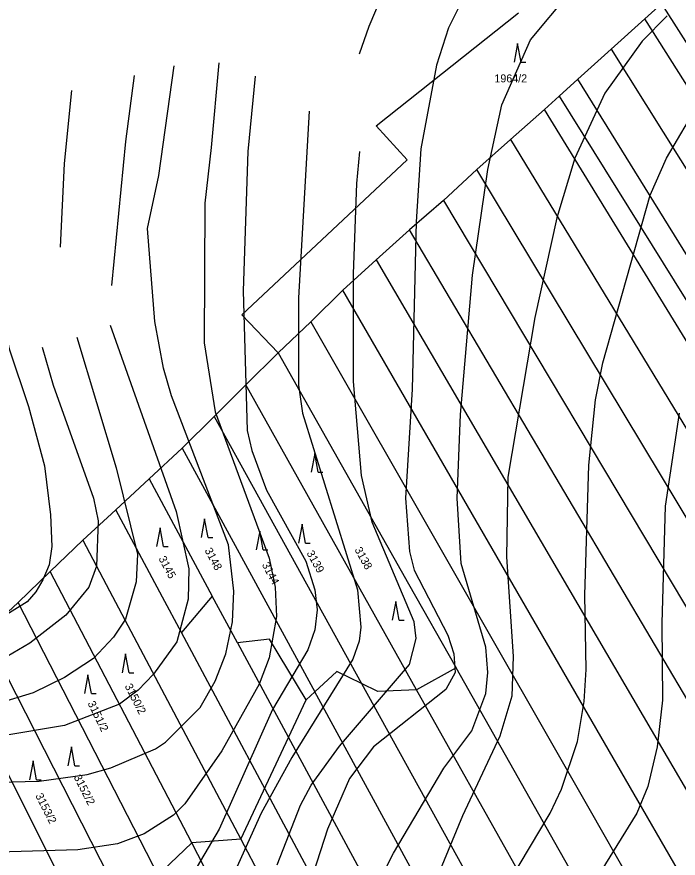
# Model space of a CAD drawing. Extents: x -555860 to -552701, y -1187050 to -1182291.
# Drawn here: x -554989.5 to -554849.1, y -1183451.2 to -1183272.5 of the extents above; entities that cross this region are included whole.
import ezdxf

# ---------------------------------------------------------------- set-up
doc = ezdxf.new("R2010")
doc.units = 0
for name, color, linetype in [('LEG_2b', 7, 'Continuous'), ('Level 25', 7, 'Continuous'), ('Level 40', 7, 'Continuous'), ('Level 41', 7, 'Continuous'), ('navrh_BV', 7, 'Continuous'), ('Poz předměty', 7, 'Continuous')]:
    doc.layers.add(name, color=color, linetype=linetype)

msp = doc.modelspace()

# ---------------------------------------------------------------- linework, layer by layer
at = {"layer": 'Level 25'}
for p, q in [((-554883.15, -1183278.14), (-554883.9, -1183282.14)), ((-554882.4, -1183282.14), (-554883.15, -1183278.14)), ((-554882.4, -1183282.14), (-554881.4, -1183282.14)), ((-554926.24, -1183365.24), (-554926.99, -1183369.24)), ((-554925.49, -1183369.24), (-554926.24, -1183365.24)), ((-554925.49, -1183369.24), (-554924.49, -1183369.24)), ((-554949.61, -1183379.12), (-554950.36, -1183383.12)), ((-554948.86, -1183383.12), (-554949.61, -1183379.12)), ((-554928.92, -1183380.29), (-554929.67, -1183384.29)), ((-554928.17, -1183384.29), (-554928.92, -1183380.29)), ((-554959.08, -1183381.02), (-554959.83, -1183385.02)), ((-554958.33, -1183385.02), (-554959.08, -1183381.02)), ((-554937.92, -1183381.75), (-554938.67, -1183385.75)), ((-554937.17, -1183385.75), (-554937.92, -1183381.75)), ((-554948.86, -1183383.12), (-554947.86, -1183383.12)), ((-554958.33, -1183385.02), (-554957.33, -1183385.02)), ((-554928.17, -1183384.29), (-554927.17, -1183384.29)), ((-554937.17, -1183385.75), (-554936.17, -1183385.75)), ((-554909.03, -1183396.66), (-554909.78, -1183400.66)), ((-554908.28, -1183400.66), (-554909.03, -1183396.66)), ((-554908.28, -1183400.66), (-554907.28, -1183400.66)), ((-554966.4, -1183407.84), (-554967.15, -1183411.84)), ((-554965.65, -1183411.84), (-554966.4, -1183407.84)), ((-554974.38, -1183412.24), (-554975.13, -1183416.24)), ((-554973.63, -1183416.24), (-554974.38, -1183412.24)), ((-554965.65, -1183411.84), (-554964.65, -1183411.84)), ((-554973.63, -1183416.24), (-554972.63, -1183416.24)), ((-554977.9, -1183427.57), (-554978.65, -1183431.57)), ((-554977.15, -1183431.57), (-554977.9, -1183427.57)), ((-554986.03, -1183430.55), (-554986.78, -1183434.55)), ((-554985.28, -1183434.55), (-554986.03, -1183430.55)), ((-554977.15, -1183431.57), (-554976.15, -1183431.57)), ((-554985.28, -1183434.55), (-554984.28, -1183434.55))]:
    msp.add_line(p, q, dxfattribs=at)
at = {"layer": 'Level 40'}
for points in [[(-554851.39, -1183272.31), (-554856.75, -1183277.68), (-554864.65, -1183288.68), (-554871, -1183302.51), (-554874.81, -1183315.21), (-554879.47, -1183336.38), (-554885.25, -1183370.25), (-554885.54, -1183387.18), (-554884.12, -1183408.35), (-554884.41, -1183416.82), (-554886.95, -1183425.28), (-554894.85, -1183442.22), (-554900.07, -1183454.92)], [(-554938.89, -1183285.12), (-554940.43, -1183301.1), (-554941.42, -1183330.73), (-554940.57, -1183360.37), (-554939.58, -1183364.6), (-554936.48, -1183373.07), (-554928.11, -1183388.1), (-554926.18, -1183394.24), (-554925.75, -1183398.47), (-554926.18, -1183402.7), (-554927.73, -1183406.94), (-554935.21, -1183419.64), (-554946.5, -1183445.04), (-554952.85, -1183455.76)], [(-554984.1, -1183342.64), (-554981.78, -1183350.77), (-554973.17, -1183374.76), (-554972.18, -1183379.56), (-554972.6, -1183389.16), (-554974.16, -1183393.67), (-554979.1, -1183399.6), (-554986.72, -1183405.53), (-554991.51, -1183408.35), (-554996.31, -1183410.18), (-555021.71, -1183415.97), (-555049.94, -1183428.25), (-555080.42, -1183434.88), (-555091.95, -1183439.43), (-555101.58, -1183447.3), (-555106.38, -1183449.84), (-555111.18, -1183450.26), (-555115.98, -1183449.7), (-555130.37, -1183445.74)]]:
    msp.add_lwpolyline(points, dxfattribs=at)
at = {"layer": 'Level 41'}
for points in [[(-554907.13, -1183256.51), (-554914.75, -1183274.57), (-554916.78, -1183280.42)], [(-554912.91, -1183456.89), (-554909.53, -1183450.12), (-554898.8, -1183432.06), (-554892.87, -1183424.15), (-554889.91, -1183416.25), (-554889.49, -1183411.74), (-554889.91, -1183406.37), (-554895.13, -1183388.59), (-554895.98, -1183374.76), (-554895.27, -1183356.98), (-554892.73, -1183327.35), (-554889.49, -1183304.91), (-554886.52, -1183291.22), (-554880.45, -1183277.39), (-554872.13, -1183267.37)], [(-554894.71, -1183268.5), (-554897.81, -1183274.85), (-554900.35, -1183282.76), (-554903.74, -1183300.53), (-554904.73, -1183316.06), (-554905.57, -1183351.62), (-554906.98, -1183374.76), (-554906.14, -1183386.05), (-554905.15, -1183390), (-554897.95, -1183403.83), (-554896.68, -1183407.78), (-554896.4, -1183411.74), (-554898.38, -1183415.4), (-554913.76, -1183427.54), (-554918.84, -1183434.31), (-554923.5, -1183445.04), (-554927.31, -1183456.89)], [(-555083.52, -1183456.19), (-555064.75, -1183447.86), (-555050.78, -1183444.76), (-555038.08, -1183443.2), (-555030.02, -1183441.23), (-555017.76, -1183437.42), (-555002.52, -1183435.3), (-554984.74, -1183434.88), (-554974.58, -1183433.47), (-554969.5, -1183432.05), (-554960.05, -1183427.96), (-554957.93, -1183426.55), (-554950.59, -1183419.21), (-554947.36, -1183413.61), (-554945.09, -1183407.78), (-554943.68, -1183401.01), (-554943.39, -1183394.52), (-554944.52, -1183384.64), (-554956.66, -1183353.03), (-554958.35, -1183347.1), (-554960.19, -1183337.23), (-554961.74, -1183317.47), (-554959.34, -1183306.18), (-554956.07, -1183282.9)], [(-554946.57, -1183282.24), (-554948.19, -1183300.25), (-554949.6, -1183312.11), (-554949.74, -1183341.74), (-554947.34, -1183356.42), (-554935.91, -1183387.46), (-554934.64, -1183393.67), (-554934.36, -1183399.88), (-554935.91, -1183408.63), (-554938.03, -1183414.28), (-554945.93, -1183428.39), (-554953.84, -1183439.68), (-554956.23, -1183442.07), (-554962.44, -1183446.03), (-554968.09, -1183448.14), (-554976.56, -1183449.41), (-555017.48, -1183450.68), (-555035.26, -1183450.54), (-555045.42, -1183449.7), (-555053.04, -1183450.4), (-555063.2, -1183453.36)], [(-554964.6, -1183284.98), (-554966.4, -1183298.98), (-554969.38, -1183329.56)], [(-554980.19, -1183321.4), (-554979.38, -1183303.64), (-554977.82, -1183288.12)], [(-554927.41, -1183292.53), (-554929.7, -1183332.15), (-554929.7, -1183350.77), (-554928.86, -1183356.7), (-554917.15, -1183394.24), (-554916.44, -1183402.14), (-554916.78, -1183405.15), (-554918.13, -1183408.91), (-554931.12, -1183429.8), (-554937.61, -1183441.65), (-554943.68, -1183455.2)], [(-554889.2, -1183463.38), (-554876.22, -1183441.65), (-554873.82, -1183436.57), (-554870.44, -1183426.41), (-554869.03, -1183417.95), (-554868.6, -1183411.17), (-554868.88, -1183395.36), (-554868.04, -1183367.71), (-554866.63, -1183353.88), (-554865.07, -1183345.98), (-554855.05, -1183310.41), (-554851.53, -1183302.51), (-554846.87, -1183294.61)], [(-554934.22, -1183452.66), (-554929.28, -1183439.96), (-554927.02, -1183435.73), (-554920.96, -1183427.4), (-554906.14, -1183410.04), (-554904.73, -1183404.54), (-554905.15, -1183401.01), (-554914.04, -1183379.84), (-554916.3, -1183369.96), (-554917.99, -1183349.93), (-554917.99, -1183327.07), (-554917.29, -1183307.87), (-554916.63, -1183301.1)], [(-554992.72, -1183335.52), (-554991.09, -1183343.01), (-554987, -1183355.29), (-554983.61, -1183367.85), (-554982.34, -1183378.29), (-554982.08, -1183385), (-554982.62, -1183388.87), (-554983.95, -1183392.09), (-554985.45, -1183394.66), (-554987.28, -1183396.78), (-554992.53, -1183400.05), (-554998.85, -1183402.7), (-555020.58, -1183408.91), (-555033.57, -1183414.7), (-555042.32, -1183419.5), (-555051.91, -1183423.59), (-555065.46, -1183426.98), (-555072.23, -1183428.1), (-555087.05, -1183432.2), (-555091.99, -1183434.31), (-555105.96, -1183442.22), (-555109.49, -1183442.92), (-555115.98, -1183442.92), (-555123.03, -1183441.65)], [(-554969.7, -1183337.99), (-554955.67, -1183377.59), (-554952.99, -1183389.72), (-554953.13, -1183396.21), (-554955.53, -1183405.24), (-554960.47, -1183412.16), (-554963.71, -1183415.55), (-554967.67, -1183418.51), (-554979.38, -1183423.03), (-555004.78, -1183427.26), (-555020.02, -1183431.21), (-555037.24, -1183437.98), (-555047.4, -1183439.82), (-555060.1, -1183440.95), (-555069.13, -1183442.78), (-555083.24, -1183448.85), (-555092.69, -1183455.06), (-555101.3, -1183458.73), (-555107.79, -1183459.71), (-555119.98, -1183458.75), (-555132.63, -1183458.59)], [(-554976.75, -1183340.56), (-554968.37, -1183368.27), (-554963.85, -1183386.62), (-554964.14, -1183392.54), (-554966.4, -1183400.45), (-554968.94, -1183404.26), (-554973.17, -1183408.77), (-554979.38, -1183412.86), (-554986.01, -1183416.11), (-554993.49, -1183418.37), (-555007.04, -1183420.77), (-555018.33, -1183423.45), (-555027.06, -1183427.17), (-555033.02, -1183430.16), (-555040.34, -1183433.32), (-555062.92, -1183436.57), (-555077.47, -1183440.11), (-555084.93, -1183443.34), (-555093.96, -1183448.85), (-555105.25, -1183454.07), (-555109.77, -1183455.48), (-555116.54, -1183455.48), (-555132.91, -1183452.8)], [(-554848.84, -1183356.7), (-554851.81, -1183376.46), (-554852.51, -1183401.29), (-554852.37, -1183417.66), (-554853.5, -1183427.54), (-554855.48, -1183436.01), (-554857.88, -1183441.65), (-554868.74, -1183459.29), (-554878.2, -1183477.78), (-554885.82, -1183496.41), (-554890.05, -1183508.26), (-554893.44, -1183514.19), (-554898.24, -1183520.53), (-554902.19, -1183524.06), (-554906, -1183526.46), (-554921.1, -1183531.12), (-554929.24, -1183533.25), (-554984.46, -1183549.75), (-555008.45, -1183558.35), (-555021.15, -1183564.28), (-555032.44, -1183571.2), (-555043.3, -1183579.24)]]:
    msp.add_lwpolyline(points, dxfattribs=at)
at = {"layer": 'navrh_BV'}
for p, q in [((-554852.59, -1183269.75), (-554856.15, -1183272.92)), ((-554852.59, -1183269.75), (-554789, -1183370.03)), ((-554913.2, -1183295.63), (-554882.99, -1183271.66)), ((-554856.15, -1183272.92), (-554863.29, -1183279.39)), ((-554792.72, -1183373.39), (-554856.15, -1183272.92)), ((-554863.29, -1183279.39), (-554870.39, -1183285.71)), ((-554863.29, -1183279.39), (-554800.19, -1183380.2)), ((-554870.39, -1183285.71), (-554874.36, -1183289.36)), ((-554807.74, -1183387.02), (-554870.39, -1183285.71)), ((-554874.36, -1183289.36), (-554877.44, -1183292.2)), ((-554874.36, -1183289.36), (-554811.55, -1183390.34)), ((-554877.44, -1183292.2), (-554884.69, -1183298.58)), ((-554815.34, -1183393.66), (-554877.44, -1183292.2)), ((-554906.62, -1183302.89), (-554913.2, -1183295.63)), ((-554884.69, -1183298.58), (-554891.82, -1183304.91)), ((-554884.69, -1183298.58), (-554822.77, -1183400.48)), ((-554941.73, -1183335.8), (-554906.62, -1183302.89)), ((-554891.82, -1183304.91), (-554898.92, -1183311.49)), ((-554830.3, -1183407.24), (-554891.82, -1183304.91)), ((-554898.92, -1183311.49), (-554906.1, -1183317.74)), ((-554898.92, -1183311.49), (-554837.74, -1183414.04)), ((-554906.1, -1183317.74), (-554913.17, -1183324.08)), ((-554845.19, -1183420.85), (-554906.1, -1183317.74)), ((-554913.17, -1183324.08), (-554920.26, -1183330.57)), ((-554913.17, -1183324.08), (-554852.63, -1183427.7)), ((-554920.26, -1183330.57), (-554927.09, -1183337.26)), ((-554860.25, -1183434.4), (-554920.26, -1183330.57)), ((-554933.97, -1183343.87), (-554941.73, -1183335.8)), ((-554927.09, -1183337.26), (-554933.97, -1183343.87)), ((-554927.09, -1183337.26), (-554867.76, -1183441.12)), ((-554933.97, -1183343.87), (-554940.83, -1183350.69)), ((-554933.97, -1183343.87), (-554906.3, -1183392.96)), ((-554940.83, -1183350.69), (-554947.62, -1183357.41)), ((-554904.61, -1183415.44), (-554940.83, -1183350.69)), ((-554947.62, -1183357.41), (-554954.41, -1183364.13)), ((-554947.62, -1183357.41), (-554916.31, -1183414.13)), ((-554954.41, -1183364.13), (-554961.41, -1183370.64)), ((-554954.41, -1183364.13), (-554926.22, -1183415.89)), ((-554961.41, -1183370.64), (-554968.43, -1183377.25)), ((-554961.41, -1183370.64), (-554947.99, -1183395.55)), ((-554968.43, -1183377.25), (-554975.5, -1183383.63)), ((-554958.54, -1183395.77), (-554968.43, -1183377.25)), ((-554975.5, -1183383.63), (-554982.37, -1183390.35)), ((-554975.5, -1183383.63), (-554969.8, -1183394.42)), ((-554982.37, -1183390.35), (-554989.2, -1183396.9)), ((-554952.33, -1183447.96), (-554982.37, -1183390.35)), ((-554969.8, -1183394.42), (-554941.94, -1183447.21)), ((-554906.3, -1183392.96), (-554896.2, -1183410.77)), ((-554954.54, -1183403.27), (-554958.54, -1183395.77)), ((-554947.99, -1183395.55), (-554954.54, -1183403.27)), ((-554942.63, -1183405.5), (-554947.99, -1183395.55)), ((-554989.2, -1183396.9), (-554996.27, -1183403.45)), ((-554950.83, -1183471.64), (-554989.2, -1183396.9)), ((-554996.27, -1183403.45), (-554957.16, -1183480.2)), ((-554912.59, -1183481.81), (-554954.54, -1183403.27)), ((-554935.83, -1183404.66), (-554942.63, -1183405.5)), ((-554928.05, -1183417.59), (-554935.83, -1183404.66)), ((-554942.63, -1183405.5), (-554905.1, -1183475.13)), ((-554977.32, -1183461.31), (-555003.16, -1183409.83)), ((-554896.2, -1183410.77), (-554904.61, -1183415.44)), ((-554875.23, -1183447.9), (-554896.2, -1183410.77)), ((-554921.57, -1183411.56), (-554926.22, -1183415.89)), ((-554916.31, -1183414.13), (-554921.57, -1183411.56)), ((-554916.31, -1183414.13), (-554890.15, -1183461.5)), ((-554912.81, -1183415.84), (-554916.31, -1183414.13)), ((-554926.22, -1183415.89), (-554928.05, -1183417.59)), ((-554897.68, -1183468.29), (-554926.22, -1183415.89)), ((-554904.61, -1183415.44), (-554912.81, -1183415.84)), ((-554882.63, -1183454.71), (-554904.61, -1183415.44)), ((-554852.63, -1183427.7), (-554793.51, -1183528.97)), ((-554801.4, -1183536.07), (-554860.25, -1183434.4)), ((-554867.76, -1183441.12), (-554809.34, -1183543.11)), ((-554952.33, -1183447.96), (-554958.47, -1183453.8)), ((-554941.94, -1183447.21), (-554952.33, -1183447.96)), ((-554927.54, -1183495.49), (-554952.33, -1183447.96)), ((-554941.94, -1183447.21), (-554920.09, -1183488.6)), ((-554817.29, -1183550.18), (-554875.23, -1183447.9))]:
    msp.add_line(p, q, dxfattribs=at)
at = {"layer": 'Poz předměty'}
msp.add_lwpolyline([(-554941.94, -1183447.21), (-554928.05, -1183417.59)], dxfattribs=at)

# ---------------------------------------------------------------- texts
at = {"layer": 'LEG_2b'}
msp.add_text('1964/2', height=1.7, dxfattribs=at).set_placement((-554888.09, -1183286.42))
for s, rotation, p in [('3148', 298, (-554949.67, -1183385.81)), ('3138', 299, (-554917.84, -1183385.68)), ('3145', 298, (-554959.45, -1183387.56)), ('3139', 299, (-554928.03, -1183386.4)), ('3144', 298, (-554937.51, -1183388.87)), ('3150/2', 297, (-554966.63, -1183414.65)), ('3151/2', 296, (-554974.51, -1183418.3)), ('3152/2', 297, (-554977.45, -1183433.98)), ('3153/2', 297, (-554985.6, -1183437.92))]:
    msp.add_text(s, height=1.7, rotation=rotation, dxfattribs=at).set_placement(p)

doc.saveas('drawing.dxf')
